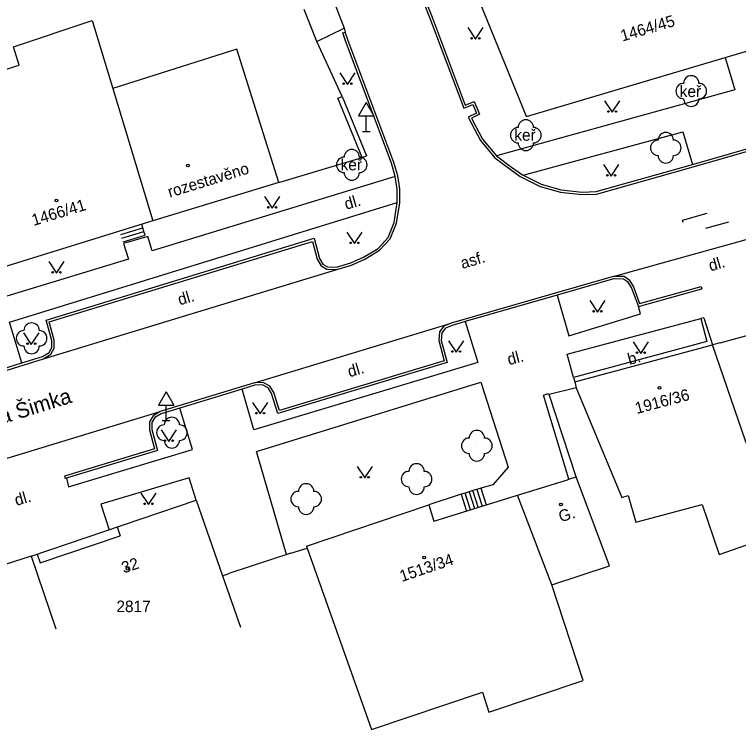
# Model space of a CAD drawing. Extents: x -584400 to -581602, y -1210894 to -1208793.
# Drawn here: x -583001.7 to -582954.56, y -1209520.62 to -1209474.09 of the extents above; entities that cross this region are included whole.
import ezdxf

# ---------------------------------------------------------------- set-up
doc = ezdxf.new("R2010")
doc.units = 0
for name, color, linetype in [('BUDOVY_MĚŘ', 7, 'Continuous'), ('BUDOVY_NEMĚŘ', 7, 'Continuous'), ('NÁZVY_ULIC_TOK_SMĚR', 7, 'Continuous'), ('POMOC_POPIS', 7, 'Continuous'), ('ROZHRANÍ_PLOCH', 7, 'Continuous'), ('ZELEŇ', 7, 'Continuous'), ('ZN_BUDOV', 7, 'Continuous'), ('ZN_DOPLŇKOVÉ', 7, 'Continuous'), ('ZN_KULTUR', 7, 'Continuous'), ('Č_POPIS_EVID', 7, 'Continuous'), ('Č_POPIS_ORIENT', 7, 'Continuous')]:
    doc.layers.add(name, color=color, linetype=linetype)

msp = doc.modelspace()

# ---------------------------------------------------------------- linework, layer by layer
at = {"layer": 'BUDOVY_MĚŘ'}
for points in [[(-582968.37, -1209480.73), (-582972.06, -1209471.65)], [(-582968.37, -1209480.73), (-582955.43, -1209476.89)], [(-582984.48, -1209485.01), (-582992.7, -1209487.52)], [(-582992.7, -1209487.52), (-583002.41, -1209490.52), (-583002.39, -1209490.6), (-583002.95, -1209490.78)], [(-582965.23, -1209497.99), (-582956.26, -1209495.59)], [(-582955.77, -1209495.45), (-582956.26, -1209495.59)], [(-582965.23, -1209497.99), (-582965.13, -1209498.38)], [(-582965.69, -1209504.36), (-582965.62, -1209504.33), (-582965.13, -1209504.18)], [(-582968.96, -1209505.37), (-582968.18, -1209505.14)], [(-583000.6, -1209509.34), (-582989.86, -1209505.7), (-582988.15, -1209510.61), (-582986.98, -1209513.96)], [(-582982.69, -1209508.68), (-582974.73, -1209505.99), (-582974.4, -1209507.06), (-582968.96, -1209505.37)], [(-582982.69, -1209508.68), (-582982.65, -1209508.81)], [(-583000.6, -1209509.34), (-582999, -1209514.07)]]:
    msp.add_lwpolyline(points, dxfattribs=at)
at = {"layer": 'BUDOVY_NEMĚŘ'}
for points in [[(-583005.74, -1209480.04), (-583004.37, -1209479.62), (-583004.74, -1209478.42), (-583001.4, -1209477.39), (-583001.77, -1209476.2), (-582996.63, -1209474.47), (-582995.29, -1209478.9)], [(-582984.48, -1209485.01), (-582987.22, -1209476.34), (-582995.29, -1209478.9)], [(-582995.29, -1209478.9), (-582992.7, -1209487.52)], [(-582954.31, -1209501.26), (-582956.26, -1209495.59)], [(-582965.13, -1209498.38), (-582962.15, -1209505.51), (-582961.74, -1209505.4), (-582961.26, -1209507.12), (-582956.94, -1209505.98), (-582955.83, -1209509.23), (-582951.98, -1209507.88), (-582954.31, -1209501.26)], [(-582966.71, -1209511.2), (-582962.96, -1209509.97), (-582965.13, -1209504.18)], [(-582966.71, -1209511.2), (-582968.96, -1209505.37)], [(-582982.65, -1209508.81), (-582978.45, -1209520.62), (-582971.22, -1209518.2), (-582970.82, -1209519.49), (-582964.68, -1209517.43), (-582966.71, -1209511.2)]]:
    msp.add_lwpolyline(points, dxfattribs=at)
at = {"layer": 'ROZHRANÍ_PLOCH'}
for points in [[(-582987.08, -1209457.24), (-582980.24, -1209474.98)], [(-582975.07, -1209473.29), (-582974.92, -1209473.23), (-582974.5, -1209474.26), (-582972.35, -1209479.98), (-582971.77, -1209479.74), (-582971.42, -1209480.58), (-582971.95, -1209480.84), (-582971.22, -1209482.19), (-582970.31, -1209483.29)], [(-582975.07, -1209473.29), (-582974.65, -1209474.32), (-582972.44, -1209480.19), (-582971.86, -1209479.95), (-582971.63, -1209480.5), (-582972.17, -1209480.77), (-582971.35, -1209482.28), (-582970.42, -1209483.41), (-582969.44, -1209484.15), (-582968.78, -1209484.62), (-582967.47, -1209485.28), (-582966.15, -1209485.65), (-582964.76, -1209485.81), (-582963.81, -1209485.77), (-582957.51, -1209484), (-582949.82, -1209481.78), (-582946.23, -1209480.84)], [(-582982.01, -1209475.85), (-582980.24, -1209474.98)], [(-582980.24, -1209474.98), (-582980.17, -1209475.24)], [(-582980.72, -1209490.69), (-582979.75, -1209490.39), (-582978.9, -1209490.02), (-582977.93, -1209489.43), (-582977.24, -1209488.69), (-582976.83, -1209487.67), (-582976.62, -1209486.34), (-582976.62, -1209485.44), (-582976.75, -1209484.58), (-582977.01, -1209483.71), (-582979.99, -1209475.74), (-582980.17, -1209475.24)], [(-582976.91, -1209484.62), (-582977.16, -1209483.76), (-582980.14, -1209475.8), (-582980.32, -1209475.29), (-582980.17, -1209475.24)], [(-582955.43, -1209476.89), (-582954.8, -1209478.99), (-582970.31, -1209483.29)], [(-582957.55, -1209483.85), (-582949.89, -1209481.64), (-582946.27, -1209480.69)], [(-582968.59, -1209484.54), (-582958.2, -1209481.72), (-582957.55, -1209483.85)], [(-582962.63, -1209491.11), (-582929.43, -1209481.88)], [(-582970.31, -1209483.29), (-582969.35, -1209484.02), (-582968.7, -1209484.48), (-582968.59, -1209484.54)], [(-582968.59, -1209484.54), (-582967.41, -1209485.13), (-582966.12, -1209485.49), (-582964.75, -1209485.65), (-582963.84, -1209485.61), (-582957.55, -1209483.85)], [(-582976.91, -1209484.62), (-582992.74, -1209489.46), (-582993.01, -1209488.54), (-582994.6, -1209488.98), (-582994.28, -1209490.01), (-583002.47, -1209492.5), (-583002.57, -1209492.65), (-583002.4, -1209493.21), (-583005.35, -1209494.11), (-583005.56, -1209493.47)], [(-582976.78, -1209486.33), (-582976.78, -1209485.45), (-582976.91, -1209484.62)], [(-583001.21, -1209496.75), (-583002.01, -1209494.12), (-582976.78, -1209486.33)], [(-583001.21, -1209496.75), (-582999.87, -1209496.34), (-582999.44, -1209496.08), (-582999.27, -1209495.76), (-582999.27, -1209495.31), (-582999.64, -1209493.97), (-582982.19, -1209488.65), (-582981.84, -1209489.96), (-582981.62, -1209490.33), (-582981.31, -1209490.5), (-582980.74, -1209490.53), (-582979.81, -1209490.24), (-582978.97, -1209489.88), (-582978.03, -1209489.31), (-582977.38, -1209488.6), (-582976.99, -1209487.63), (-582976.78, -1209486.33)], [(-582958.17, -1209487.62), (-582958.21, -1209487.47), (-582956.6, -1209487.02)], [(-582993.34, -1209487.98), (-582993.41, -1209487.74)], [(-582956.69, -1209488), (-582955.2, -1209487.57)], [(-582994.77, -1209488.41), (-582993.34, -1209487.98)], [(-582994.7, -1209488.65), (-582993.27, -1209488.21)], [(-582994.63, -1209488.89), (-582993.2, -1209488.45), (-582993.27, -1209488.21)], [(-582993.27, -1209488.21), (-582993.34, -1209487.98)], [(-582999.8, -1209496.49), (-582999.32, -1209496.19), (-582999.11, -1209495.8), (-582999.11, -1209495.29), (-582999.44, -1209494.08), (-582982.3, -1209488.85), (-582981.99, -1209490.02), (-582981.73, -1209490.45), (-582981.36, -1209490.66), (-582980.72, -1209490.69)], [(-582999.8, -1209496.49), (-582980.72, -1209490.69)], [(-582962.63, -1209491.11), (-582966.41, -1209492.2), (-582973.27, -1209494.17)], [(-582962.63, -1209491.11), (-582962.01, -1209491.12), (-582961.68, -1209491.36), (-582961.4, -1209491.82), (-582961.01, -1209492.9), (-582957, -1209491.78), (-582956.95, -1209491.93)], [(-582962.61, -1209491.27), (-582966.37, -1209492.35)], [(-582962.61, -1209491.27), (-582962.06, -1209491.28), (-582961.8, -1209491.47), (-582961.54, -1209491.9), (-582961.08, -1209493.09)], [(-582961.08, -1209493.09), (-582956.95, -1209491.93)], [(-582966.37, -1209492.35), (-582972.35, -1209494.07)], [(-582966.37, -1209492.35), (-582965.61, -1209494.99), (-582960.94, -1209493.56), (-582961.08, -1209493.09)], [(-582965.31, -1209497.7), (-582965.71, -1209496.2), (-582957.02, -1209493.88)], [(-582956.83, -1209493.83), (-582957.02, -1209493.88)], [(-582957.02, -1209493.88), (-582956.62, -1209495.37)], [(-582956.83, -1209493.83), (-582956.26, -1209495.59)], [(-582972.35, -1209494.07), (-582971.54, -1209496.74), (-582986.11, -1209501.12), (-582986.88, -1209498.48)], [(-582986.07, -1209498.06), (-582973.27, -1209494.17)], [(-582973.27, -1209494.17), (-582973.75, -1209494.37), (-582974.03, -1209494.74), (-582974.08, -1209495.31), (-582973.73, -1209496.63), (-582984.45, -1209499.85), (-582984.81, -1209498.69), (-582985.07, -1209498.27), (-582985.51, -1209498.03), (-582986.07, -1209498.06)], [(-582973.21, -1209494.32), (-582973.65, -1209494.5), (-582973.88, -1209494.8), (-582973.92, -1209495.3), (-582973.54, -1209496.74), (-582984.56, -1209500.05), (-582984.96, -1209498.76), (-582985.18, -1209498.39), (-582985.55, -1209498.19), (-582986.04, -1209498.22)], [(-582972.35, -1209494.07), (-582973.21, -1209494.32)], [(-582956.62, -1209495.37), (-582965.31, -1209497.7)], [(-583005.34, -1209498.21), (-582999.8, -1209496.49)], [(-583004.53, -1209497.79), (-583001.21, -1209496.75)], [(-582965.31, -1209497.7), (-582965.23, -1209497.99)], [(-582986.07, -1209498.06), (-582992.21, -1209499.93)], [(-582986.04, -1209498.22), (-582986.88, -1209498.48)], [(-582983.98, -1209509.24), (-582985.95, -1209502.52), (-582971.34, -1209498.02), (-582969.56, -1209503.54), (-582970.56, -1209504.69), (-582971.33, -1209504.91)], [(-582986.88, -1209498.48), (-582990.94, -1209499.71)], [(-582967.27, -1209498.86), (-582967.02, -1209498.77)], [(-582965.62, -1209504.33), (-582967.27, -1209498.86)], [(-583018.84, -1209508.04), (-582992.21, -1209499.93)], [(-582992.21, -1209499.93), (-582992.67, -1209500.2), (-582992.91, -1209500.6), (-582992.91, -1209501.11), (-582992.58, -1209502.36), (-582998.44, -1209504.13), (-582998.39, -1209504.28)], [(-582992.15, -1209500.08), (-582992.55, -1209500.32), (-582992.75, -1209500.64), (-582992.75, -1209501.09), (-582992.39, -1209502.47), (-582998.39, -1209504.28)], [(-582998.32, -1209504.26), (-582998.17, -1209504.83), (-582990.1, -1209502.39), (-582990.94, -1209499.71)], [(-582990.94, -1209499.71), (-582992.15, -1209500.08)], [(-582989.86, -1209505.7), (-582990.33, -1209504.25), (-582996.08, -1209505.95), (-582995.53, -1209507.62)], [(-582972.36, -1209505.23), (-582972.62, -1209505.31)], [(-582972.1, -1209505.15), (-582972.36, -1209505.23)], [(-582972.02, -1209506.32), (-582972.36, -1209505.23)], [(-582971.85, -1209505.07), (-582972.1, -1209505.15)], [(-582972.1, -1209505.15), (-582971.76, -1209506.24)], [(-582971.59, -1209504.99), (-582971.85, -1209505.07)], [(-582971.51, -1209506.16), (-582971.85, -1209505.07)], [(-582971.33, -1209504.91), (-582971.59, -1209504.99)], [(-582971.59, -1209504.99), (-582971.25, -1209506.08)], [(-582971.33, -1209504.91), (-582970.99, -1209506)], [(-582972.62, -1209505.31), (-582974.73, -1209505.99)], [(-582972.62, -1209505.31), (-582972.28, -1209506.4)], [(-582995.01, -1209507.44), (-582994.82, -1209508.01)], [(-583000.22, -1209509.2), (-583000.03, -1209509.77), (-582994.82, -1209508.01)]]:
    msp.add_lwpolyline(points, dxfattribs=at)
at = {"layer": 'ZELEŇ'}
for centre in [(-582957.64, -1209479.07), (-582968.41, -1209481.94), (-582959.3, -1209482.76), (-582979.74, -1209483.87), (-583000.58, -1209495.16), (-582991.45, -1209501.3), (-582971.6, -1209502.15), (-582975.52, -1209504.32), (-582982.71, -1209505.62)]:
    msp.add_circle(centre, 0.0005, dxfattribs=at)
for centre, start, end in [((-582957.64, -1209478.57), 0, 180), ((-582958.14, -1209479.07), 90, 270), ((-582957.14, -1209479.07), 270, 90), ((-582957.64, -1209479.57), 180, 360), ((-582968.41, -1209481.44), 0, 180), ((-582968.91, -1209481.94), 90, 270), ((-582967.91, -1209481.94), 270, 90), ((-582959.3, -1209482.26), 0, 180), ((-582968.41, -1209482.44), 180, 360), ((-582959.8, -1209482.76), 90, 270), ((-582958.8, -1209482.76), 270, 90), ((-582979.74, -1209483.37), 0, 180), ((-582980.24, -1209483.87), 90, 270), ((-582979.24, -1209483.87), 270, 90), ((-582959.3, -1209483.26), 180, 360), ((-582979.74, -1209484.37), 180, 360), ((-583000.58, -1209494.66), 0, 180), ((-583001.08, -1209495.16), 90, 270), ((-583000.08, -1209495.16), 270, 90), ((-583000.58, -1209495.66), 180, 360), ((-582991.45, -1209500.8), 0, 180), ((-582991.95, -1209501.3), 90, 270), ((-582990.95, -1209501.3), 270, 90), ((-582971.6, -1209501.65), 0, 180), ((-582991.45, -1209501.8), 180, 360), ((-582972.1, -1209502.15), 90, 270), ((-582971.1, -1209502.15), 270, 90), ((-582971.6, -1209502.65), 180, 360), ((-582975.52, -1209503.82), 0, 180), ((-582976.02, -1209504.32), 90, 270), ((-582975.02, -1209504.32), 270, 90), ((-582982.71, -1209505.12), 0, 180), ((-582975.52, -1209504.82), 180, 360), ((-582983.21, -1209505.62), 90, 270), ((-582982.21, -1209505.62), 270, 90), ((-582982.71, -1209506.12), 180, 360)]:
    msp.add_arc(centre, 0.5, start, end, dxfattribs=at)
at = {"layer": 'ZN_BUDOV'}
for centre in [(-582990.41, -1209483.91), (-582998.96, -1209486.19), (-582959.71, -1209498.38), (-582966.12, -1209505.97), (-582975.03, -1209509.42), (-582994.34, -1209510.16)]:
    msp.add_circle(centre, 0.0875, dxfattribs=at)
at = {"layer": 'ZN_DOPLŇKOVÉ'}
for p, q in [((-582978.8, -1209479.824), (-582979.3, -1209480.69)), ((-582978.8, -1209479.824), (-582978.3, -1209480.69)), ((-582979.3, -1209480.69), (-582978.3, -1209480.69)), ((-582978.8, -1209481.69), (-582978.8, -1209480.69)), ((-582979.05, -1209481.69), (-582978.55, -1209481.69)), ((-582991.83, -1209498.644), (-582992.33, -1209499.51)), ((-582991.83, -1209498.644), (-582991.33, -1209499.51)), ((-582992.33, -1209499.51), (-582991.33, -1209499.51)), ((-582991.83, -1209500.51), (-582991.83, -1209499.51)), ((-582992.08, -1209500.51), (-582991.58, -1209500.51))]:
    msp.add_line(p, q, dxfattribs=at)
for points in [[(-582982.01, -1209475.85), (-582982.85, -1209473.77)], [(-582980.37, -1209479.42), (-582982.01, -1209475.85)], [(-582955.43, -1209476.89), (-582953.23, -1209476.24)], [(-582980.65, -1209479.54), (-582980.37, -1209479.42)], [(-582979.06, -1209483.39), (-582980.65, -1209479.54)], [(-582980.37, -1209479.42), (-582978.78, -1209483.28)], [(-582984.48, -1209485.01), (-582979.06, -1209483.39)], [(-582979.06, -1209483.39), (-582978.78, -1209483.28)], [(-582955.77, -1209495.45), (-582953.55, -1209494.84)], [(-582965.13, -1209498.38), (-582966.9, -1209498.82)], [(-582965.13, -1209504.18), (-582966.9, -1209498.82), (-582967.02, -1209498.77)], [(-582968.18, -1209505.14), (-582965.69, -1209504.36)], [(-582983.7, -1209509.15), (-582982.65, -1209508.81)], [(-583000.6, -1209509.34), (-583003.54, -1209510.28)], [(-582983.7, -1209509.15), (-582987.68, -1209510.45)], [(-582988.15, -1209510.61), (-582987.68, -1209510.45)]]:
    msp.add_lwpolyline(points, dxfattribs=at)
at = {"layer": 'ZN_KULTUR'}
for points in [[(-582972.19, -1209474.94), (-582971.69, -1209475.69), (-582971.19, -1209474.94)], [(-582980.52, -1209477.89), (-582980.02, -1209478.64), (-582979.52, -1209477.89)], [(-582963.29, -1209479.7), (-582962.79, -1209480.45), (-582962.29, -1209479.7)], [(-582963.36, -1209483.85), (-582962.86, -1209484.6), (-582962.36, -1209483.85)], [(-582985.42, -1209485.93), (-582984.92, -1209486.68), (-582984.42, -1209485.93)], [(-582980.06, -1209488.25), (-582979.56, -1209489), (-582979.06, -1209488.25)], [(-582999.46, -1209490.16), (-582998.96, -1209490.91), (-582998.46, -1209490.16)], [(-582964.25, -1209492.7), (-582963.75, -1209493.45), (-582963.25, -1209492.7)], [(-583001.1, -1209494.81), (-583000.6, -1209495.56), (-583000.1, -1209494.81)], [(-582973.45, -1209495.32), (-582972.95, -1209496.07), (-582972.45, -1209495.32)], [(-582961.43, -1209495.39), (-582960.93, -1209496.14), (-582960.43, -1209495.39)], [(-582986.21, -1209499.33), (-582985.71, -1209500.08), (-582985.21, -1209499.33)], [(-582992.15, -1209501.12), (-582991.65, -1209501.87), (-582991.15, -1209501.12)], [(-582979.4, -1209503.5), (-582978.9, -1209504.25), (-582978.4, -1209503.5)], [(-582993.47, -1209505.23), (-582992.97, -1209505.98), (-582992.47, -1209505.23)]]:
    msp.add_lwpolyline(points, dxfattribs=at)
for centre in [(-582971.94, -1209475.64), (-582971.44, -1209475.64), (-582980.27, -1209478.59), (-582979.77, -1209478.59), (-582963.04, -1209480.4), (-582962.54, -1209480.4), (-582963.11, -1209484.55), (-582962.61, -1209484.55), (-582985.17, -1209486.63), (-582984.67, -1209486.63), (-582979.81, -1209488.95), (-582979.31, -1209488.95), (-582999.21, -1209490.86), (-582998.71, -1209490.86), (-582964, -1209493.4), (-582963.5, -1209493.4), (-583000.85, -1209495.51), (-583000.35, -1209495.51), (-582973.2, -1209496.02), (-582972.7, -1209496.02), (-582961.18, -1209496.09), (-582960.68, -1209496.09), (-582985.96, -1209500.03), (-582985.46, -1209500.03), (-582991.9, -1209501.82), (-582991.4, -1209501.82), (-582979.15, -1209504.2), (-582978.65, -1209504.2), (-582993.22, -1209505.93), (-582992.72, -1209505.93)]:
    msp.add_circle(centre, 0.05, dxfattribs=at)

# ---------------------------------------------------------------- texts
at = {"layer": 'NÁZVY_ULIC_TOK_SMĚR'}
msp.add_text('Generála Šimka', height=1, rotation=17.1522, dxfattribs=at).set_placement((-583007.06, -1209502.16))
at = {"layer": 'POMOC_POPIS'}
for s, rotation, p in [('rozestavěno', 16.9647, (-582991.59, -1209486.01)), ('dl.', 16.1737, (-582980.1, -1209486.8)), ('asf.', 16.3244, (-582972.54, -1209490.65)), ('dl.', 16.1737, (-582956.39, -1209490.81)), ('dl.', 16.1737, (-582990.94, -1209493.02)), ('dl.', 14.387, (-582969.51, -1209496.91)), ('b.', 14.9791, (-582961.67, -1209496.9)), ('dl.', 16.1737, (-582979.89, -1209497.7)), ('dl.', 16.1737, (-583001.57, -1209506.07)), ('G.', 17.3064, (-582966.14, -1209507.14))]:
    msp.add_text(s, height=0.75, rotation=rotation, dxfattribs=at).set_placement(p)
at = {"layer": 'ZELEŇ'}
for p in [(-582958.39, -1209479.46), (-582969.16, -1209482.3), (-582980.47, -1209484.23)]:
    msp.add_text('keř', height=0.75, dxfattribs=at).set_placement(p)
at = {"layer": 'Č_POPIS_EVID'}
msp.add_text('32', height=0.75, rotation=18.6938, dxfattribs=at).set_placement((-582994.58, -1209510.47))
msp.add_text('2817', height=0.75, dxfattribs=at).set_placement((-582995.06, -1209512.98))
at = {"layer": 'Č_POPIS_ORIENT'}
for s, rotation, p in [('1464/45', 16.53, (-582962.12, -1209475.85)), ('1466/41', 16.89, (-583000.45, -1209487.85)), ('1916/36', 15, (-582961.19, -1209500.09)), ('1513/34', 18.65, (-582976.48, -1209511.02))]:
    msp.add_text(s, height=0.75, rotation=rotation, dxfattribs=at).set_placement(p)

doc.saveas('drawing.dxf')
